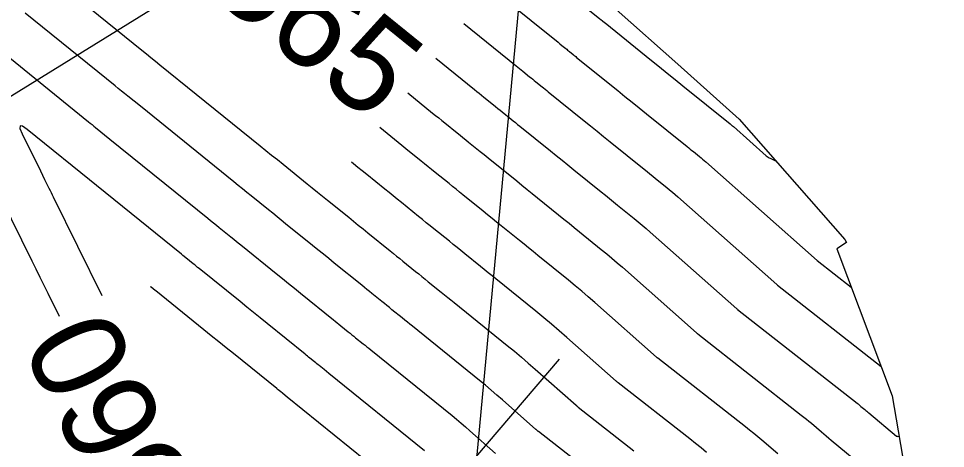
# Model space of a CAD drawing. Extents: x 954385 to 988206, y 1868364 to 1924553.
# Drawn here: x 956222.9 to 956281.6, y 1922463.3 to 1922490.5 of the extents above; entities that cross this region are included whole.
import ezdxf

# ---------------------------------------------------------------- set-up
doc = ezdxf.new("R2010")
doc.units = 0
for name, color, linetype in [('24', 7, 'Continuous'), ('26', 7, 'Continuous'), ('5', 7, 'Continuous'), ('6', 7, 'Continuous'), ('7', 7, 'Continuous')]:
    doc.layers.add(name, color=color, linetype=linetype)

msp = doc.modelspace()

# ---------------------------------------------------------------- linework, layer by layer
at = {"layer": '24'}
msp.add_lwpolyline([(956251.505, 1922544.069), (956246.195, 1922529.097), (956246.97, 1922517.848), (956247.201, 1922513.241), (956247.149, 1922506.234), (956252.606, 1922497.85), (956260.741, 1922491.104), (956264.639, 1922487.627), (956268.531, 1922484.147), (956275.22, 1922476.516), (956275.316, 1922476.33), (956275.317, 1922476.329), (956274.698, 1922475.939), (956278.208, 1922466.621), (956280.023, 1922456.008), (956279.545, 1922455.395), (956270.204, 1922438.277), (956267.142, 1922424.68), (956279.142, 1922420.299), (956289.316, 1922414.801)], dxfattribs=at)
at = {"layer": '26'}
for points in [[(956357.131, 1922568.928), (955972.282, 1922330.92), (955975.123, 1922336.204), (955972.282, 1922330.92), (955978.279, 1922331.101)], [(956257.131, 1922518.928), (956250.961, 1922452.66), (956248.456, 1922458.112), (956250.961, 1922452.66), (956254.43, 1922457.556)], [(956257.131, 1922468.928), (956226.215, 1922432.686), (956227.305, 1922438.587), (956226.215, 1922432.686), (956231.87, 1922434.693)]]:
    msp.add_lwpolyline(points, dxfattribs=at)
at = {"layer": '6'}
for points in [[(956225.486, 1922471.651), (956224.776, 1922473.096), (956224.524, 1922473.608), (956224.272, 1922474.121), (956224.021, 1922474.633), (956223.769, 1922475.145), (956222.461, 1922477.807), (956222.159, 1922478.421), (956221.858, 1922479.035), (956221.556, 1922479.65), (956221.254, 1922480.264), (956218.986, 1922484.879), (956218.831, 1922485.196), (956218.675, 1922485.513), (956218.519, 1922485.83), (956218.363, 1922486.147), (956217.74, 1922487.415), (956217.584, 1922487.732), (956217.428, 1922488.049), (956217.272, 1922488.366), (956217.116, 1922488.683), (956214.973, 1922493.045)], [(956221.418, 1922488.763), (956227.329, 1922483.981), (956227.441, 1922483.89), (956227.554, 1922483.799), (956227.666, 1922483.708), (956227.779, 1922483.617), (956228.678, 1922482.889), (956234.873, 1922477.875), (956235.056, 1922477.727), (956235.239, 1922477.579), (956235.422, 1922477.431), (956235.605, 1922477.283), (956236.337, 1922476.691), (956236.52, 1922476.543), (956236.702, 1922476.395), (956236.885, 1922476.247), (956237.068, 1922476.1), (956239.217, 1922474.363), (956239.602, 1922474.051), (956239.988, 1922473.74), (956240.373, 1922473.428), (956240.758, 1922473.116), (956242.835, 1922471.434), (956242.952, 1922471.34), (956243.069, 1922471.245), (956243.186, 1922471.151), (956243.303, 1922471.056), (956243.771, 1922470.678), (956243.888, 1922470.583), (956244.005, 1922470.489), (956244.122, 1922470.394), (956244.239, 1922470.299), (956244.717, 1922469.913), (956244.835, 1922469.817), (956244.954, 1922469.721), (956245.073, 1922469.625), (956245.191, 1922469.529), (956250.342, 1922465.358), (956250.629, 1922465.124), (956250.912, 1922464.886), (956251.194, 1922464.645), (956251.472, 1922464.401), (956253.105, 1922462.953)], [(956247.541, 1922485.807), (956249.113, 1922484.535), (956249.305, 1922484.379), (956249.497, 1922484.224), (956249.689, 1922484.069), (956249.881, 1922483.914), (956250.673, 1922483.273), (956250.853, 1922483.128), (956251.034, 1922482.982), (956251.214, 1922482.836), (956251.394, 1922482.69), (956252.115, 1922482.107), (956252.295, 1922481.961), (956252.475, 1922481.815), (956252.655, 1922481.669), (956252.835, 1922481.524), (956254.439, 1922480.228), (956254.766, 1922479.963), (956255.094, 1922479.699), (956255.421, 1922479.434), (956255.748, 1922479.169), (956257.086, 1922478.087), (956257.417, 1922477.819), (956257.749, 1922477.55), (956258.081, 1922477.281), (956258.413, 1922477.013), (956259.795, 1922475.894), (956260.134, 1922475.616), (956260.47, 1922475.335), (956260.803, 1922475.049), (956261.133, 1922474.76), (956265.823, 1922470.602), (956265.835, 1922470.591), (956265.848, 1922470.581), (956265.879, 1922470.555), (956265.898, 1922470.54), (956272.454, 1922465.392), (956272.616, 1922465.264), (956272.777, 1922465.134), (956272.936, 1922465.003), (956273.094, 1922464.871), (956273.724, 1922464.337), (956273.882, 1922464.204), (956274.04, 1922464.071), (956274.198, 1922463.939), (956274.357, 1922463.807), (956278.937, 1922460.002)]]:
    msp.add_lwpolyline(points, dxfattribs=at)
at = {"layer": '7'}
for points in [[(956251.877, 1922496.843), (956259.698, 1922490.515), (956259.767, 1922490.459), (956259.871, 1922490.376), (956260, 1922490.271), (956260.032, 1922490.245), (956262.974, 1922487.868), (956263.469, 1922487.467), (956263.965, 1922487.067), (956264.46, 1922486.666), (956264.956, 1922486.265), (956267.951, 1922483.841), (956268.02, 1922483.786), (956268.089, 1922483.73), (956268.106, 1922483.716), (956268.123, 1922483.701), (956268.14, 1922483.687), (956268.157, 1922483.672), (956270.236, 1922481.829), (956270.292, 1922481.783), (956270.351, 1922481.741), (956270.412, 1922481.703), (956270.477, 1922481.669), (956270.871, 1922481.478)], [(956250.217, 1922494.55), (956257.052, 1922489.02), (956257.174, 1922488.921), (956257.296, 1922488.823), (956257.547, 1922488.62), (956257.604, 1922488.574), (956257.661, 1922488.527), (956257.719, 1922488.481), (956257.776, 1922488.435), (956258.004, 1922488.25), (956258.061, 1922488.203), (956258.119, 1922488.157), (956258.176, 1922488.111), (956258.233, 1922488.065), (956260.84, 1922485.958), (956261.293, 1922485.591), (956261.747, 1922485.225), (956262.2, 1922484.858), (956262.654, 1922484.491), (956265.23, 1922482.406), (956265.329, 1922482.327), (956265.427, 1922482.248), (956265.525, 1922482.168), (956265.623, 1922482.089), (956266.016, 1922481.771), (956266.113, 1922481.691), (956266.21, 1922481.61), (956266.306, 1922481.528), (956266.401, 1922481.444), (956273.454, 1922475.191), (956273.465, 1922475.182), (956275.621, 1922473.489)], [(956226.305, 1922492.081), (956230.702, 1922488.525), (956230.989, 1922488.293), (956231.275, 1922488.06), (956231.562, 1922487.828), (956231.849, 1922487.596), (956234.145, 1922485.738), (956238.194, 1922482.461), (956238.556, 1922482.168), (956238.919, 1922481.874), (956239.282, 1922481.581), (956239.644, 1922481.287), (956241.174, 1922480.05), (956241.497, 1922479.788), (956241.82, 1922479.527), (956242.144, 1922479.266), (956242.467, 1922479.004), (956243.799, 1922477.927), (956244.103, 1922477.682), (956244.406, 1922477.437), (956244.709, 1922477.191), (956245.012, 1922476.946), (956246.429, 1922475.799), (956246.63, 1922475.636), (956246.831, 1922475.473), (956247.032, 1922475.311), (956247.233, 1922475.148), (956248.038, 1922474.498), (956248.239, 1922474.335), (956248.44, 1922474.173), (956248.641, 1922474.01), (956248.842, 1922473.847), (956249.664, 1922473.182), (956249.868, 1922473.017), (956250.072, 1922472.852), (956250.276, 1922472.687), (956250.48, 1922472.522), (956253.839, 1922469.802), (956254.288, 1922469.435), (956254.733, 1922469.062), (956255.173, 1922468.685), (956255.61, 1922468.302), (956258.192, 1922466.013), (956258.203, 1922466.003), (956258.215, 1922465.993), (956258.226, 1922465.983), (956258.238, 1922465.974), (956258.285, 1922465.936), (956258.308, 1922465.917), (956258.332, 1922465.898), (956261.858, 1922463.129)], [(956258.532, 1922462.214), (956255.81, 1922464.351), (956255.796, 1922464.362), (956255.783, 1922464.373), (956255.769, 1922464.383), (956255.756, 1922464.394), (956255.701, 1922464.438), (956255.688, 1922464.449), (956255.675, 1922464.46), (956255.662, 1922464.472), (956255.648, 1922464.483), (956253.541, 1922466.352), (956253.183, 1922466.665), (956252.823, 1922466.974), (956252.459, 1922467.279), (956252.091, 1922467.58), (956247.836, 1922471.025), (956247.674, 1922471.156), (956247.513, 1922471.287), (956247.352, 1922471.417), (956247.19, 1922471.548), (956246.54, 1922472.073), (956246.381, 1922472.202), (956246.222, 1922472.331), (956246.063, 1922472.459), (956245.904, 1922472.588), (956245.268, 1922473.102), (956245.109, 1922473.231), (956244.95, 1922473.359), (956244.791, 1922473.488), (956244.632, 1922473.616), (956242.885, 1922475.031), (956242.541, 1922475.31), (956242.197, 1922475.588), (956241.853, 1922475.867), (956241.508, 1922476.145), (956239.807, 1922477.52), (956239.534, 1922477.741), (956239.261, 1922477.961), (956238.989, 1922478.182), (956238.716, 1922478.403), (956237.625, 1922479.285), (956237.352, 1922479.506), (956237.079, 1922479.727), (956236.806, 1922479.948), (956236.534, 1922480.168), (956230.613, 1922484.96), (956229.814, 1922485.607), (956229.614, 1922485.768), (956229.415, 1922485.93), (956229.215, 1922486.091), (956229.015, 1922486.253), (956223.861, 1922490.422), (956223.311, 1922490.867)], [(956251.097, 1922490.202), (956254.406, 1922487.525), (956254.51, 1922487.44), (956254.615, 1922487.356), (956254.72, 1922487.271), (956254.824, 1922487.186), (956255.256, 1922486.838), (956255.354, 1922486.758), (956255.452, 1922486.679), (956255.55, 1922486.599), (956255.648, 1922486.52), (956256.041, 1922486.202), (956256.139, 1922486.123), (956256.237, 1922486.043), (956256.336, 1922485.964), (956256.434, 1922485.884), (956258.706, 1922484.048), (956259.118, 1922483.715), (956259.529, 1922483.383), (956259.94, 1922483.05), (956260.352, 1922482.717), (956262.509, 1922480.972), (956262.689, 1922480.827), (956262.868, 1922480.682), (956263.047, 1922480.537), (956263.226, 1922480.392), (956263.942, 1922479.812), (956264.12, 1922479.666), (956264.297, 1922479.518), (956264.472, 1922479.368), (956264.645, 1922479.216), (956270.91, 1922473.661), (956270.921, 1922473.652), (956270.943, 1922473.635), (956277.508, 1922468.48)], [(956249.319, 1922488.004), (956251.759, 1922486.03), (956251.908, 1922485.91), (956252.056, 1922485.79), (956252.204, 1922485.67), (956252.353, 1922485.55), (956252.964, 1922485.056), (956253.104, 1922484.943), (956253.243, 1922484.83), (956253.382, 1922484.718), (956253.521, 1922484.605), (956254.078, 1922484.154), (956254.217, 1922484.042), (956254.356, 1922483.929), (956254.495, 1922483.817), (956254.635, 1922483.704), (956256.573, 1922482.138), (956256.942, 1922481.839), (956257.311, 1922481.541), (956257.681, 1922481.242), (956258.05, 1922480.943), (956259.788, 1922479.537), (956260.049, 1922479.326), (956260.309, 1922479.116), (956260.569, 1922478.905), (956260.829, 1922478.695), (956261.868, 1922477.853), (956262.127, 1922477.641), (956262.384, 1922477.426), (956262.638, 1922477.209), (956262.889, 1922476.988), (956268.367, 1922472.132), (956268.376, 1922472.124), (956268.384, 1922472.117), (956268.411, 1922472.095), (956268.42, 1922472.088), (956275.986, 1922466.147), (956276.049, 1922466.097), (956276.111, 1922466.047), (956276.172, 1922465.996), (956276.233, 1922465.945), (956276.477, 1922465.739), (956276.538, 1922465.688), (956276.599, 1922465.636), (956276.66, 1922465.585), (956276.721, 1922465.534), (956278.489, 1922464.065), (956278.503, 1922464.056), (956278.517, 1922464.05), (956278.532, 1922464.047), (956278.548, 1922464.046), (956278.647, 1922464.053)], [(956248.594, 1922463.136), (956242.547, 1922468.032), (956242.395, 1922468.155), (956242.243, 1922468.278), (956241.937, 1922468.525), (956241.862, 1922468.586), (956241.787, 1922468.647), (956241.712, 1922468.707), (956241.637, 1922468.768), (956241.337, 1922469.01), (956241.262, 1922469.071), (956241.188, 1922469.131), (956241.113, 1922469.192), (956241.038, 1922469.252), (956238.631, 1922471.201), (956238.205, 1922471.546), (956237.778, 1922471.891), (956237.352, 1922472.236), (956236.926, 1922472.581), (956234.33, 1922474.679), (956234.237, 1922474.754), (956234.144, 1922474.83), (956234.05, 1922474.905), (956233.957, 1922474.98), (956233.492, 1922475.356), (956233.306, 1922475.507), (956233.213, 1922475.582), (956225.743, 1922481.628), (956225.642, 1922481.71), (956223.45, 1922483.483), (956223.149, 1922483.694), (956222.995, 1922483.721), (956222.987, 1922483.565), (956223.126, 1922483.225), (956224.28, 1922480.876), (956224.551, 1922480.325), (956224.822, 1922479.774), (956224.889, 1922479.636), (956224.957, 1922479.499), (956225.025, 1922479.361), (956225.092, 1922479.223), (956228.167, 1922472.969)], [(956270.972, 1922462.935), (956269.955, 1922463.796), (956269.7, 1922464.01), (956269.443, 1922464.222), (956269.183, 1922464.431), (956268.922, 1922464.638), (956263.376, 1922468.993), (956263.36, 1922469.006), (956263.344, 1922469.019), (956263.311, 1922469.045), (956263.303, 1922469.052), (956263.295, 1922469.058), (956263.287, 1922469.065), (956263.279, 1922469.072), (956259.377, 1922472.532), (956258.969, 1922472.89), (956258.557, 1922473.243), (956258.141, 1922473.591), (956257.721, 1922473.935), (956255.769, 1922475.516), (956255.48, 1922475.75), (956255.19, 1922475.984), (956254.901, 1922476.218), (956254.612, 1922476.452), (956253.446, 1922477.395), (956253.161, 1922477.626), (956252.876, 1922477.857), (956252.591, 1922478.087), (956252.305, 1922478.318), (956251.036, 1922479.343), (956250.815, 1922479.522), (956250.594, 1922479.701), (956250.373, 1922479.88), (956250.151, 1922480.059), (956249.267, 1922480.776), (956249.046, 1922480.955), (956248.824, 1922481.134), (956248.603, 1922481.312), (956248.382, 1922481.491), (956247.41, 1922482.277), (956247.174, 1922482.468), (956246.938, 1922482.658), (956246.702, 1922482.849), (956246.467, 1922483.04), (956245.762, 1922483.61)], [(956266.463, 1922463.017), (956266.108, 1922463.309), (956265.751, 1922463.598), (956265.39, 1922463.884), (956260.854, 1922467.446), (956260.834, 1922467.462), (956260.814, 1922467.477), (956260.775, 1922467.509), (956260.765, 1922467.518), (956260.755, 1922467.526), (956260.745, 1922467.534), (956260.736, 1922467.542), (956257.621, 1922470.304), (956257.135, 1922470.73), (956256.644, 1922471.151), (956256.148, 1922471.566), (956255.648, 1922471.976), (956253.124, 1922474.019), (956252.878, 1922474.219), (956252.631, 1922474.418), (956252.385, 1922474.618), (956252.138, 1922474.817), (956251.144, 1922475.621), (956250.901, 1922475.818), (956250.658, 1922476.015), (956250.415, 1922476.211), (956250.172, 1922476.408), (956249.199, 1922477.194), (956248.956, 1922477.391), (956248.713, 1922477.587), (956248.469, 1922477.784), (956248.226, 1922477.981), (956247.14, 1922478.861), (956246.877, 1922479.073), (956246.615, 1922479.285), (956246.353, 1922479.497), (956246.091, 1922479.709), (956244.938, 1922480.641), (956244.659, 1922480.867), (956244.379, 1922481.093), (956244.1, 1922481.319), (956243.984, 1922481.412)], [(956246.845, 1922460.914), (956239.902, 1922466.535), (956239.769, 1922466.643), (956239.602, 1922466.778), (956239.503, 1922466.858), (956239.339, 1922466.99), (956239.273, 1922467.044), (956239.241, 1922467.07), (956236.504, 1922469.287), (956236.036, 1922469.665), (956235.569, 1922470.043), (956235.102, 1922470.421), (956234.634, 1922470.799), (956231.591, 1922473.259), (956231.553, 1922473.289), (956231.288, 1922473.504), (956231.252, 1922473.529), (956231.249, 1922473.53)]]:
    msp.add_lwpolyline(points, dxfattribs=at)

# ---------------------------------------------------------------- texts
at = {"layer": '5'}
for s, rotation, p in [('565', 321.01872, (956234.826, 1922492.237)), ('560', 116.18791, (956234.325, 1922460.476))]:
    msp.add_text(s, height=6, rotation=rotation, dxfattribs=at).set_placement(p)

doc.saveas('drawing.dxf')
